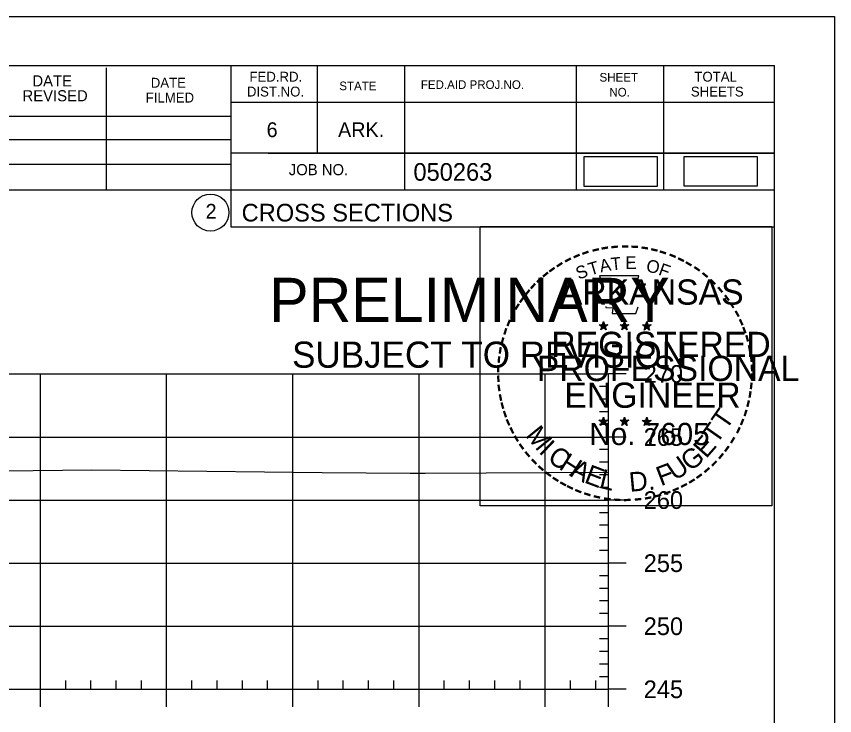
# Model space of a CAD drawing. Extents: x 1365647 to 1367999, y 387113 to 400173.
# Drawn here: x 1365992.2 to 1366057, y 389237.3 to 389292.8 of the extents above; entities that cross this region are included whole.
import ezdxf

# ---------------------------------------------------------------- set-up
doc = ezdxf.new("R2010")
doc.units = 0
for name, color, linetype in [('R_Axis', 7, 'Continuous'), ('R_Axis Annot', 7, 'Continuous'), ('R_Border', 7, 'Continuous'), ('R_Border PE', 7, 'Continuous'), ('R_Border Prem', 7, 'Continuous'), ('R_Detour', 7, 'Continuous'), ('R_Exist Surface', 7, 'Continuous'), ('R_Grid', 7, 'Continuous'), ('R_No Plot', 7, 'Continuous')]:
    doc.layers.add(name, color=color, linetype=linetype)

msp = doc.modelspace()

# ---------------------------------------------------------------- linework, layer by layer
at = {"layer": 'R_Axis'}
for p, q in [((1366039.095, 389239.421), (1366039.095, 389264.421)), ((1366040.495, 389264.421), (1366039.095, 389264.421)), ((1366039.095, 389263.421), (1366038.395, 389263.421)), ((1366039.095, 389262.421), (1366038.395, 389262.421)), ((1366039.095, 389261.421), (1366038.395, 389261.421)), ((1366039.095, 389260.421), (1366038.395, 389260.421)), ((1366040.495, 389259.421), (1366039.095, 389259.421)), ((1366039.095, 389258.421), (1366038.395, 389258.421)), ((1366039.095, 389257.421), (1366038.395, 389257.421)), ((1366039.095, 389256.421), (1366038.395, 389256.421)), ((1366039.095, 389255.421), (1366038.395, 389255.421)), ((1366040.495, 389254.421), (1366039.095, 389254.421)), ((1366039.095, 389253.421), (1366038.395, 389253.421)), ((1366039.095, 389252.421), (1366038.395, 389252.421)), ((1366039.095, 389251.421), (1366038.395, 389251.421)), ((1366039.095, 389250.421), (1366038.395, 389250.421)), ((1366040.495, 389249.421), (1366039.095, 389249.421)), ((1366039.095, 389248.421), (1366038.395, 389248.421)), ((1366039.095, 389247.421), (1366038.395, 389247.421)), ((1366039.095, 389246.421), (1366038.395, 389246.421)), ((1366039.095, 389245.421), (1366038.395, 389245.421)), ((1366040.495, 389244.421), (1366039.095, 389244.421)), ((1366039.095, 389243.421), (1366038.395, 389243.421)), ((1366039.095, 389242.421), (1366038.395, 389242.421)), ((1366039.095, 389241.421), (1366038.395, 389241.421)), ((1365996.095, 389239.421), (1365996.095, 389240.121)), ((1365998.095, 389239.421), (1365998.095, 389240.121)), ((1366000.095, 389239.421), (1366000.095, 389240.121)), ((1366002.095, 389239.421), (1366002.095, 389240.121)), ((1366006.095, 389239.421), (1366006.095, 389240.121)), ((1366008.095, 389239.421), (1366008.095, 389240.121)), ((1366010.095, 389239.421), (1366010.095, 389240.121)), ((1366012.095, 389239.421), (1366012.095, 389240.121)), ((1366016.095, 389239.421), (1366016.095, 389240.121)), ((1366018.095, 389239.421), (1366018.095, 389240.121)), ((1366020.095, 389239.421), (1366020.095, 389240.121)), ((1366022.095, 389239.421), (1366022.095, 389240.121)), ((1366026.095, 389239.421), (1366026.095, 389240.121)), ((1366028.095, 389239.421), (1366028.095, 389240.121)), ((1366030.095, 389239.421), (1366030.095, 389240.121)), ((1366032.095, 389239.421), (1366032.095, 389240.121)), ((1366036.095, 389239.421), (1366036.095, 389240.121)), ((1366038.095, 389239.421), (1366038.095, 389240.121)), ((1366039.095, 389240.421), (1366038.395, 389240.421)), ((1365749.095, 389239.421), (1366039.095, 389239.421)), ((1365994.095, 389238.021), (1365994.095, 389239.421)), ((1366004.095, 389238.021), (1366004.095, 389239.421)), ((1366014.095, 389238.021), (1366014.095, 389239.421)), ((1366024.095, 389238.021), (1366024.095, 389239.421)), ((1366034.095, 389238.021), (1366034.095, 389239.421)), ((1366039.095, 389238.021), (1366039.095, 389239.421)), ((1366040.495, 389239.421), (1366039.095, 389239.421))]:
    msp.add_line(p, q, dxfattribs=at)
at = {"layer": 'R_Border'}
for p, q in [((1365736.095, 389288.881), (1366052.275, 389288.881)), ((1365999.315, 389279.001), (1365999.315, 389288.681)), ((1366009.175, 389288.881), (1366009.175, 389276.081)), ((1366016.015, 389288.881), (1366016.015, 389281.941)), ((1366022.955, 389288.881), (1366022.955, 389279.001)), ((1366036.535, 389288.881), (1366036.535, 389279.001)), ((1366043.475, 389288.881), (1366043.475, 389279.001)), ((1366052.275, 389083.421), (1366052.275, 389288.881)), ((1366052.275, 389285.941), (1366009.175, 389285.941)), ((1366052.275, 389285.961), (1366052.275, 389285.961)), ((1365970.015, 389284.861), (1366009.175, 389284.861)), ((1365970.015, 389283.001), (1366009.175, 389283.001)), ((1366052.275, 389281.941), (1366009.175, 389281.941)), ((1366012.135, 389281.941), (1366052.275, 389281.941)), ((1365970.015, 389281.061), (1366009.175, 389281.061)), ((1366052.275, 389279.001), (1365970.015, 389279.001)), ((1366009.175, 389276.081), (1366052.275, 389276.081))]:
    msp.add_line(p, q, dxfattribs=at)
msp.add_circle((1366007.562, 389277.216), 1.467, dxfattribs=at)
at = {"layer": 'R_Border PE'}
for p, q in [((1366038.705, 389268.581), (1366038.664, 389268.329)), ((1366038.705, 389268.216), (1366038.705, 389268.581)), ((1366038.705, 389268.581), (1366038.754, 389268.331)), ((1366040.375, 389268.581), (1366040.334, 389268.329)), ((1366040.375, 389268.216), (1366040.375, 389268.581)), ((1366040.375, 389268.581), (1366040.424, 389268.331)), ((1366042.139, 389268.569), (1366042.098, 389268.317)), ((1366042.139, 389268.204), (1366042.139, 389268.569)), ((1366042.139, 389268.569), (1366042.188, 389268.319)), ((1366038.356, 389268.327), (1366038.705, 389268.216)), ((1366038.356, 389268.327), (1366038.609, 389268.282)), ((1366038.356, 389268.327), (1366038.593, 389268.205)), ((1366038.489, 389267.919), (1366038.705, 389268.216)), ((1366038.489, 389267.919), (1366038.615, 389268.163)), ((1366038.489, 389267.919), (1366038.703, 389268.136)), ((1366038.918, 389267.919), (1366038.703, 389268.133)), ((1366039.052, 389268.327), (1366038.705, 389268.216)), ((1366038.918, 389267.919), (1366038.705, 389268.216)), ((1366039.052, 389268.327), (1366038.766, 389268.278)), ((1366038.918, 389267.919), (1366038.781, 389268.21)), ((1366039.052, 389268.327), (1366038.848, 389268.225)), ((1366040.026, 389268.327), (1366040.375, 389268.216)), ((1366040.026, 389268.327), (1366040.279, 389268.282)), ((1366040.026, 389268.327), (1366040.263, 389268.205)), ((1366040.159, 389267.919), (1366040.375, 389268.216)), ((1366040.159, 389267.919), (1366040.285, 389268.163)), ((1366040.159, 389267.919), (1366040.373, 389268.136)), ((1366040.588, 389267.919), (1366040.373, 389268.133)), ((1366040.722, 389268.327), (1366040.375, 389268.216)), ((1366040.588, 389267.919), (1366040.375, 389268.216)), ((1366040.722, 389268.327), (1366040.436, 389268.278)), ((1366040.588, 389267.919), (1366040.451, 389268.21)), ((1366040.722, 389268.327), (1366040.518, 389268.225)), ((1366041.79, 389268.315), (1366042.139, 389268.204)), ((1366041.79, 389268.315), (1366042.043, 389268.27)), ((1366041.79, 389268.315), (1366042.027, 389268.193)), ((1366041.923, 389267.907), (1366042.139, 389268.204)), ((1366041.923, 389267.907), (1366042.049, 389268.151)), ((1366041.923, 389267.907), (1366042.137, 389268.124)), ((1366042.352, 389267.907), (1366042.137, 389268.121)), ((1366042.486, 389268.315), (1366042.139, 389268.204)), ((1366042.352, 389267.907), (1366042.139, 389268.204)), ((1366042.486, 389268.315), (1366042.2, 389268.266)), ((1366042.352, 389267.907), (1366042.215, 389268.198)), ((1366042.486, 389268.315), (1366042.282, 389268.213)), ((1366038.701, 389261.008), (1366038.66, 389260.756)), ((1366038.701, 389260.643), (1366038.701, 389261.008)), ((1366038.701, 389261.008), (1366038.75, 389260.758)), ((1366040.37, 389261.008), (1366040.329, 389260.756)), ((1366040.37, 389260.643), (1366040.37, 389261.008)), ((1366040.37, 389261.008), (1366040.419, 389260.758)), ((1366042.137, 389260.998), (1366042.096, 389260.746)), ((1366042.137, 389260.633), (1366042.137, 389260.998)), ((1366042.137, 389260.998), (1366042.186, 389260.748)), ((1366038.352, 389260.754), (1366038.701, 389260.643)), ((1366038.352, 389260.754), (1366038.605, 389260.709)), ((1366038.352, 389260.754), (1366038.589, 389260.632)), ((1366038.485, 389260.346), (1366038.701, 389260.643)), ((1366038.485, 389260.346), (1366038.611, 389260.59)), ((1366038.485, 389260.346), (1366038.699, 389260.563)), ((1366038.914, 389260.346), (1366038.699, 389260.56)), ((1366039.048, 389260.754), (1366038.701, 389260.643)), ((1366038.914, 389260.346), (1366038.701, 389260.643)), ((1366039.048, 389260.754), (1366038.762, 389260.705)), ((1366038.914, 389260.346), (1366038.777, 389260.637)), ((1366039.048, 389260.754), (1366038.844, 389260.652)), ((1366040.021, 389260.754), (1366040.37, 389260.643)), ((1366040.021, 389260.754), (1366040.274, 389260.709)), ((1366040.021, 389260.754), (1366040.258, 389260.632)), ((1366040.154, 389260.346), (1366040.37, 389260.643)), ((1366040.154, 389260.346), (1366040.28, 389260.59)), ((1366040.154, 389260.346), (1366040.368, 389260.563)), ((1366040.583, 389260.346), (1366040.368, 389260.56)), ((1366040.717, 389260.754), (1366040.37, 389260.643)), ((1366040.583, 389260.346), (1366040.37, 389260.643)), ((1366040.717, 389260.754), (1366040.431, 389260.705)), ((1366040.583, 389260.346), (1366040.446, 389260.637)), ((1366040.717, 389260.754), (1366040.513, 389260.652)), ((1366041.788, 389260.744), (1366042.137, 389260.633)), ((1366041.788, 389260.744), (1366042.041, 389260.699)), ((1366041.788, 389260.744), (1366042.025, 389260.622)), ((1366041.921, 389260.336), (1366042.137, 389260.633)), ((1366041.921, 389260.336), (1366042.047, 389260.58)), ((1366041.921, 389260.336), (1366042.135, 389260.553)), ((1366042.35, 389260.336), (1366042.135, 389260.55)), ((1366042.484, 389260.744), (1366042.137, 389260.633)), ((1366042.35, 389260.336), (1366042.137, 389260.633)), ((1366042.484, 389260.744), (1366042.198, 389260.695)), ((1366042.35, 389260.336), (1366042.213, 389260.627)), ((1366042.484, 389260.744), (1366042.28, 389260.642))]:
    msp.add_line(p, q, dxfattribs=at)
for points in [[(1366038.397, 389272.205), (1366038.666, 389271.378)], [(1366041.908, 389271.283), (1366042.05, 389271.567), (1366041.365, 389271.543), (1366041.513, 389272.205), (1366038.397, 389272.205)], [(1366038.889, 389269.782), (1366038.889, 389269.695), (1366039.452, 389269.676), (1366039.398, 389269.203), (1366041.268, 389269.203), (1366041.469, 389269.739)], [(1366038.705, 389268.581), (1366038.918, 389267.919), (1366038.356, 389268.327), (1366039.052, 389268.327), (1366038.489, 389267.919), (1366038.705, 389268.581)], [(1366040.375, 389268.581), (1366040.588, 389267.919), (1366040.026, 389268.327), (1366040.722, 389268.327), (1366040.159, 389267.919), (1366040.375, 389268.581)], [(1366042.139, 389268.569), (1366042.352, 389267.907), (1366041.79, 389268.315), (1366042.486, 389268.315), (1366041.923, 389267.907), (1366042.139, 389268.569)], [(1366038.701, 389261.008), (1366038.914, 389260.346), (1366038.352, 389260.754), (1366039.048, 389260.754), (1366038.485, 389260.346), (1366038.701, 389261.008)], [(1366040.37, 389261.008), (1366040.583, 389260.346), (1366040.021, 389260.754), (1366040.717, 389260.754), (1366040.154, 389260.346), (1366040.37, 389261.008)], [(1366042.137, 389260.998), (1366042.35, 389260.336), (1366041.788, 389260.744), (1366042.484, 389260.744), (1366041.921, 389260.336), (1366042.137, 389260.998)]]:
    msp.add_lwpolyline(points, dxfattribs=at)
for centre, radius in [((1366038.704, 389268.216), 0.172), ((1366038.704, 389268.216), 0.145), ((1366038.704, 389268.216), 0.116), ((1366038.704, 389268.216), 0.0991), ((1366038.704, 389268.216), 0.0747), ((1366038.704, 389268.216), 0.0495), ((1366038.704, 389268.216), 0.0296), ((1366040.374, 389268.216), 0.172), ((1366040.374, 389268.216), 0.145), ((1366040.374, 389268.216), 0.116), ((1366040.374, 389268.216), 0.0991), ((1366040.374, 389268.216), 0.0747), ((1366040.374, 389268.216), 0.0495), ((1366040.374, 389268.216), 0.0296), ((1366042.138, 389268.204), 0.172), ((1366042.138, 389268.204), 0.145), ((1366042.138, 389268.204), 0.116), ((1366042.138, 389268.204), 0.0991), ((1366042.138, 389268.204), 0.0747), ((1366042.138, 389268.204), 0.0495), ((1366042.138, 389268.204), 0.0296), ((1366038.7, 389260.643), 0.172), ((1366038.7, 389260.643), 0.145), ((1366040.369, 389260.643), 0.172), ((1366040.369, 389260.643), 0.145), ((1366042.136, 389260.633), 0.172), ((1366042.136, 389260.633), 0.145), ((1366038.7, 389260.643), 0.116), ((1366038.7, 389260.643), 0.0991), ((1366038.7, 389260.643), 0.0747), ((1366038.7, 389260.643), 0.0495), ((1366038.7, 389260.643), 0.0296), ((1366040.369, 389260.643), 0.116), ((1366040.369, 389260.643), 0.0991), ((1366040.369, 389260.643), 0.0747), ((1366040.369, 389260.643), 0.0495), ((1366040.369, 389260.643), 0.0296), ((1366042.136, 389260.633), 0.116), ((1366042.136, 389260.633), 0.0991), ((1366042.136, 389260.633), 0.0747), ((1366042.136, 389260.633), 0.0495), ((1366042.136, 389260.633), 0.0296)]:
    msp.add_circle(centre, radius, dxfattribs=at)
at = {"layer": 'R_Detour'}
for points in [[(1366037.165, 389279.32), (1366042.998, 389279.32), (1366042.998, 389281.63), (1366037.165, 389281.63)], [(1366045.079, 389279.326), (1366050.912, 389279.326), (1366050.912, 389281.636), (1366045.079, 389281.636)]]:
    msp.add_lwpolyline(points, close=True, dxfattribs=at)
at = {"layer": 'R_Exist Surface'}
msp.add_lwpolyline([(1365940.973, 389255.819), (1365942.365, 389256.042), (1365944.823, 389256.46), (1365949.184, 389256.532), (1365953.158, 389256.595), (1365969.476, 389256.499), (1365970.884, 389256.499), (1365972.72, 389256.522), (1365998.148, 389256.817), (1366016.422, 389256.621), (1366023.388, 389256.56), (1366024.583, 389256.548), (1366039.095, 389256.634)], dxfattribs=at)
at = {"layer": 'R_Grid'}
for p, q in [((1365749.095, 389264.421), (1366039.095, 389264.421)), ((1365994.095, 389239.421), (1365994.095, 389264.421)), ((1366004.095, 389239.421), (1366004.095, 389264.421)), ((1366014.095, 389239.421), (1366014.095, 389264.421)), ((1366024.095, 389239.421), (1366024.095, 389264.421)), ((1366034.095, 389239.421), (1366034.095, 389264.421)), ((1366039.095, 389239.421), (1366039.095, 389264.421)), ((1365749.095, 389259.421), (1366039.095, 389259.421)), ((1365749.095, 389254.421), (1366039.095, 389254.421)), ((1365749.095, 389249.421), (1366039.095, 389249.421)), ((1365749.095, 389244.421), (1366039.095, 389244.421)), ((1365749.095, 389239.421), (1366039.095, 389239.421))]:
    msp.add_line(p, q, dxfattribs=at)
at = {"layer": 'R_No Plot'}
msp.add_line((1365723.694, 389292.775), (1366057.027, 389292.775), dxfattribs=at)
for points in [[(1365723.687, 389292.775), (1366057.027, 389292.775), (1366057.027, 389079.438), (1365723.687, 389079.438)], [(1366028.946, 389276.113), (1366052.044, 389276.113), (1366052.044, 389253.963), (1366028.946, 389253.963)]]:
    msp.add_lwpolyline(points, close=True, dxfattribs=at)

# ---------------------------------------------------------------- texts
at = {"layer": 'R_Axis Annot'}
for s, p in [('270', (1366041.895, 389263.721)), ('265', (1366041.895, 389258.721)), ('260', (1366041.895, 389253.721)), ('255', (1366041.895, 389248.721)), ('250', (1366041.895, 389243.721)), ('245', (1366041.895, 389238.721))]:
    msp.add_text(s, height=1.4, dxfattribs=at).set_placement(p)
at = {"layer": 'R_Border'}
for s, height, p in [('DATE', 0.8792, (1365993.455, 389287.221)), ('FED.RD.', 0.7819, (1366010.655, 389287.601)), ('SHEET', 0.684, (1366038.395, 389287.601)), ('TOTAL', 0.7819, (1366045.915, 389287.601)), ('DATE', 0.7819, (1366002.835, 389287.121)), ('STATE', 0.684, (1366017.775, 389286.921)), ('FED.AID PROJ.NO.', 0.684, (1366024.235, 389287.021)), ('REVISED', 0.8792, (1365992.675, 389286.041)), ('FILMED', 0.7819, (1366002.435, 389285.941)), ('DIST.NO.', 0.7819, (1366010.455, 389286.421)), ('NO.', 0.684, (1366039.175, 389286.421)), ('SHEETS', 0.7819, (1366045.635, 389286.421)), ('6', 1.172, (1366012.015, 389283.201)), ('ARK.', 1.1723, (1366017.675, 389283.201)), ('JOB NO.', 0.8792, (1366013.775, 389280.181)), ('050263', 1.4, (1366023.651, 389279.74)), ('2', 1.172, (1366007.179, 389276.73)), ('CROSS SECTIONS', 1.4, (1366010.038, 389276.511))]:
    msp.add_text(s, height=height, rotation=360, dxfattribs=at).set_placement(p)
at = {"layer": 'R_Border PE'}
for s, height, rotation, p in [('-', 1.6, 13.63015, (1366037.895, 389273.573)), ('-', 1.6, 10.21935, (1366038.573, 389273.735)), ('-', 1.6, 5.89682, (1366039.302, 389273.845)), ('-', 1.6, 0.18623, (1366040.074, 389273.917)), ('-', 1.6, 357.74304, (1366040.797, 389273.904)), ('-', 1.6, 352.16172, (1366041.541, 389273.848)), ('-', 1.6, 347.20489, (1366042.26, 389273.734)), ('-', 1.6, 24.30721, (1366036.511, 389273.063)), ('-', 1.6, 19.17608, (1366037.145, 389273.332)), ('E', 1, 0.83234, (1366040.446, 389272.741)), ('-', 1.6, 342.3362, (1366042.895, 389273.579)), ('-', 1.6, 337.85509, (1366043.63, 389273.356)), ('-', 1.6, 34.06357, (1366035.281, 389272.376)), ('-', 1.6, 28.79182, (1366035.878, 389272.746)), ('T', 1, 16.4036, (1366037.666, 389272.214)), ('A', 1, 11.21318, (1366038.492, 389272.465)), ('T', 1, 6.02276, (1366039.341, 389272.631)), ('O', 1, 350.4515, (1366042.05, 389272.531)), ('F', 1, 340.07066, (1366043.004, 389272.303)), ('-', 1.6, 334.12109, (1366044.261, 389273.085)), ('-', 1.6, 329.64089, (1366044.84, 389272.802)), ('-', 1.6, 38.95066, (1366034.227, 389271.603)), ('-', 1.6, 36.23174, (1366034.703, 389271.981)), ('S', 1, 21.59401, (1366036.752, 389271.883)), ('-', 1.6, 325.86266, (1366045.483, 389272.441)), ('-', 1.6, 320.52971, (1366046.093, 389272.015)), ('-', 1.6, 42.96224, (1366033.794, 389271.186)), ('ARKANSAS', 2, 360, (1366035.25, 389269.917)), ('-', 1.6, 315.57859, (1366046.692, 389271.527)), ('-', 1.6, 50.61417, (1366032.943, 389270.222)), ('-', 1.6, 48.42305, (1366033.346, 389270.708)), ('-', 1.6, 309.87973, (1366047.261, 389270.977)), ('-', 1.6, 54.23247, (1366032.53, 389269.655)), ('-', 1.6, 306.65218, (1366047.786, 389270.375)), ('-', 1.6, 58.07063, (1366032.205, 389269.128)), ('-', 1.4, 303.67529, (1366048.272, 389269.807)), ('-', 1.6, 62.87135, (1366031.892, 389268.514)), ('-', 1.6, 299.66835, (1366048.591, 389269.2)), ('-', 1.6, 67.77427, (1366031.633, 389267.903)), ('-', 1.6, 294.66279, (1366048.915, 389268.588)), ('-', 1.6, 72.39447, (1366031.414, 389267.273)), ('DWB', 0.01, 360, (1366038.691, 389268.211)), ('DWB', 0.01, 360, (1366040.361, 389268.211)), ('DWB', 0.01, 360, (1366042.125, 389268.199)), ('-', 1.6, 290.57283, (1366049.172, 389268.011)), ('-', 1.6, 75.46096, (1366031.217, 389266.559)), ('REGISTERED', 2, 360, (1366034.572, 389265.768)), ('-', 1.6, 285.12326, (1366049.406, 389267.431)), ('-', 1.6, 280.54934, (1366049.606, 389266.689)), ('-', 1.6, 81.20126, (1366031.085, 389265.846)), ('-', 1.6, 85.18634, (1366031.009, 389265.155)), ('PROFESSIONAL', 2, 360, (1366033.424, 389263.864)), ('-', 1.6, 276.59616, (1366049.768, 389265.921)), ('-', 1.6, 89.06224, (1366030.984, 389264.454)), ('-', 1.6, 274.33011, (1366049.828, 389265.199)), ('-', 1.6, 94.19588, (1366031.019, 389263.729)), ('-', 1.6, 269.94067, (1366049.862, 389264.567)), ('-', 1.6, 98.94793, (1366031.091, 389263.062)), ('ENGINEER', 2, 360, (1366035.611, 389261.739)), ('-', 1.6, 263.5172, (1366049.843, 389263.901)), ('-', 1.6, 101.71495, (1366031.226, 389262.329)), ('-', 1.6, 260.99529, (1366049.772, 389263.247)), ('-', 1.6, 105.45785, (1366031.388, 389261.734)), ('-', 1.6, 255.7626, (1366049.662, 389262.569)), ('-', 1.6, 109.08742, (1366031.603, 389261.103)), ('T', 1.54, 55.05496, (1366048.42, 389259.908)), ('-', 1.6, 252.86809, (1366049.481, 389261.849)), ('-', 1.6, 114.06432, (1366031.857, 389260.507)), ('-', 1.6, 247.88866, (1366049.258, 389261.176)), ('-', 1.6, 115.72885, (1366032.162, 389259.889)), ('M', 1.54, 308.91747, (1366032.472, 389259.534)), ('No. 7605', 1.757, 360, (1366037.585, 389258.788)), ('DWB', 0.01, 360, (1366038.686, 389260.639)), ('DWB', 0.01, 360, (1366040.355, 389260.637)), ('DWB', 0.01, 360, (1366042.122, 389260.628)), ('T', 1.54, 55.05496, (1366047.689, 389258.788)), ('-', 1.6, 244.61971, (1366048.996, 389260.547)), ('-', 1.6, 120.44712, (1366032.519, 389259.303)), ('E', 1.54, 48.73133, (1366046.843, 389257.661)), ('-', 1.6, 125.89344, (1366032.922, 389258.742)), ('I', 1.54, 316.46364, (1366033.514, 389258.214)), ('-', 1.6, 239.07125, (1366048.602, 389259.795)), ('-', 1.6, 130.71812, (1366033.384, 389258.19)), ('C', 1.54, 324.01974, (1366034.187, 389257.591)), ('G', 1.54, 38.21734, (1366045.59, 389256.641)), ('-', 1.6, 231.25377, (1366047.77, 389258.576)), ('-', 1.6, 233.84524, (1366048.2, 389259.142)), ('-', 1.6, 134.22381, (1366033.901, 389257.645)), ('H', 1.54, 327.53419, (1366035.097, 389256.936)), ('U', 1.54, 34.40523, (1366044.391, 389255.908)), ('-', 1.6, 225.76533, (1366047.291, 389258.012)), ('-', 1.6, 138.93382, (1366034.426, 389257.181)), ('A', 1.54, 332.55127, (1366035.951, 389256.399)), ('E', 1.54, 339.20679, (1366037.109, 389255.837)), ('F', 1.54, 20.82016, (1366043.254, 389255.514)), ('-', 1.6, 221.08509, (1366046.769, 389257.503)), ('-', 1.6, 144.64634, (1366034.982, 389256.775)), ('-', 1.6, 148.08978, (1366035.543, 389256.404)), ('L', 1.54, 346.2929, (1366038.301, 389255.413)), ('D.', 1.54, 5.26016, (1366040.804, 389255.076)), ('-', 1.6, 215.73633, (1366046.22, 389257.031)), ('-', 1.6, 151.57039, (1366036.122, 389256.079)), ('-', 1.6, 154.60019, (1366036.644, 389255.832)), ('-', 1.6, 207.35684, (1366045.128, 389256.298)), ('-', 1.6, 212.24909, (1366045.686, 389256.644)), ('-', 1.6, 158.56121, (1366037.268, 389255.578)), ('-', 1.6, 162.79826, (1366037.955, 389255.365)), ('-', 1.6, 195.47429, (1366043.208, 389255.464)), ('-', 1.6, 200.71842, (1366043.885, 389255.706)), ('-', 1.6, 204.25161, (1366044.504, 389255.979)), ('-', 1.6, 167.55551, (1366038.67, 389255.201)), ('-', 1.6, 173.11546, (1366039.442, 389255.091)), ('-', 1.6, 176.51827, (1366040.19, 389255.038)), ('-', 1.6, 181.59176, (1366040.934, 389255.057)), ('-', 1.6, 185.81666, (1366041.743, 389255.133)), ('-', 1.6, 191.28576, (1366042.479, 389255.265))]:
    msp.add_text(s, height=height, rotation=rotation, dxfattribs=at).set_placement(p)
at = {"layer": 'R_Border Prem'}
for s, height, p in [('PRELIMINARY', 3.5, (1366012.226, 389268.544)), ('DWB', 0.01, (1366012.973, 389270.393)), ('SUBJECT TO REVISION', 2.07511, (1366014.035, 389264.915))]:
    msp.add_text(s, height=height, rotation=360, dxfattribs=at).set_placement(p)

doc.saveas('drawing.dxf')
